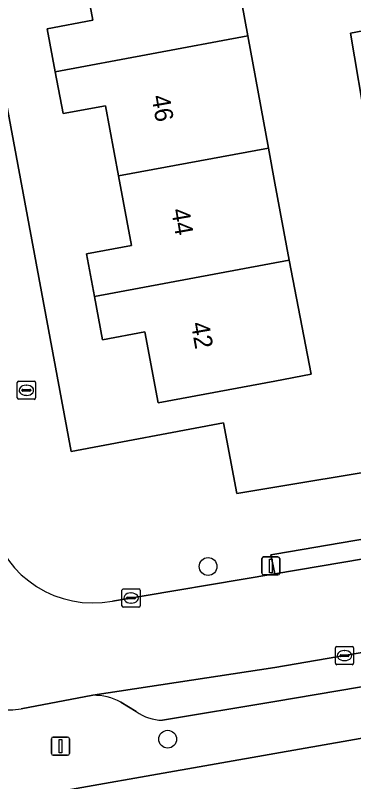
# Model space of a CAD drawing. Extents: x 162879 to 165540, y 384011 to 385181.
# Drawn here: x 163985.71 to 164004.33, y 384591.11 to 384633.33 of the extents above; entities that cross this region are included whole.
import ezdxf

# ---------------------------------------------------------------- set-up
doc = ezdxf.new("R2010")
doc.units = 0
for name, color, linetype in [('IMGEO_Boom', 7, 'Continuous'), ('IMGEO_Brandkraan', 7, 'Continuous'), ('IMGEO_Erf', 7, 'Continuous'), ('IMGEO_Kolk', 7, 'Continuous'), ('IMGEO_Lichtmast', 7, 'Continuous'), ('IMGEO_Pand', 7, 'Continuous'), ('IMGEO_Pand_nummerreeks', 7, 'Continuous'), ('IMGEO_Parkeervlak_open', 7, 'Continuous'), ('IMGEO_Rijbaan_lokaal_open', 7, 'Continuous'), ('IMGEO_Voetpad_open', 7, 'Continuous')]:
    doc.layers.add(name, color=color, linetype=linetype)

msp = doc.modelspace()

# ---------------------------------------------------------------- linework, layer by layer
at = {"layer": 'IMGEO_Boom'}
for centre in [(163996.323, 384602.966), (163994.096, 384593.451)]:
    msp.add_circle(centre, 0.489, dxfattribs=at)
at = {"layer": 'IMGEO_Brandkraan'}
for p, q in [((163985.821, 384612.25), (163985.821, 384613.102)), ((163985.896, 384613.176), (163986.748, 384613.176)), ((163986.822, 384613.102), (163986.822, 384612.25)), ((163986.08, 384612.67), (163986.08, 384612.682)), ((163986.518, 384612.633), (163986.12, 384612.633)), ((163986.123, 384612.719), (163986.521, 384612.719)), ((163986.309, 384612.956), (163986.334, 384612.956)), ((163986.564, 384612.682), (163986.564, 384612.67)), ((163986.748, 384612.176), (163985.896, 384612.176)), ((163986.332, 384612.396), (163986.307, 384612.396))]:
    msp.add_line(p, q, dxfattribs=at)
for points in [[(163985.821, 384612.25), (163985.821, 384613.102)], [(163985.896, 384613.176), (163986.748, 384613.176)], [(163986.822, 384613.102), (163986.822, 384612.25)], [(163986.748, 384612.176), (163985.896, 384612.176)]]:
    msp.add_lwpolyline(points, dxfattribs=at)
for centre, radius, start, end in [((163985.898, 384613.1), 0.0765, 91.552, 178.448), ((163985.898, 384613.1), 0.0765, 91.552, 178.448), ((163986.746, 384613.1), 0.0765, 1.552, 88.448), ((163986.746, 384613.1), 0.0765, 1.552, 88.448), ((163986.12, 384612.679), 0.0403, 85.8775, 175.7526), ((163986.117, 384612.669), 0.0366, 178.938, 274.7102), ((163986.521, 384612.676), 0.043, 264.8664, 352.4533), ((163986.525, 384612.681), 0.0386, 1.7309, 96.639), ((163985.898, 384612.252), 0.0765, 181.552, 268.448), ((163985.898, 384612.252), 0.0765, 181.552, 268.448), ((163986.746, 384612.252), 0.0765, 271.552, 358.448), ((163986.746, 384612.252), 0.0765, 271.552, 358.448)]:
    msp.add_arc(centre, radius, start, end, dxfattribs=at)
for centre, major_axis, ratio, start_param, end_param in [((163986.308, 384612.676), (-0.387, 0.002), 0.722429, 4.712389, 7.853982), ((163986.333, 384612.676), (-0.39, 0.002), 0.717154, 1.570796, 4.712389)]:
    msp.add_ellipse(centre, major_axis=major_axis, ratio=ratio, start_param=start_param, end_param=end_param, dxfattribs=at)
at = {"layer": 'IMGEO_Erf'}
for points in [[(163997.354, 384638.524), (163998.512, 384632.201), (163999.645, 384626.021), (164000, 384624.081), (164000.776, 384619.843), (164002.004, 384613.558), (164000, 384613.185), (163993.573, 384611.987), (163992.846, 384615.891), (163990.513, 384615.456), (163990.068, 384617.843), (163989.632, 384620.185), (163992.114, 384620.647), (163991.4, 384624.482), (163990.679, 384628.352), (163988.342, 384627.917), (163987.913, 384630.22), (163987.471, 384632.595), (163989.973, 384633.061), (163989.238, 384637.01)], [(163983.81, 384635.999), (163988.786, 384609.306), (163997.175, 384610.88), (163997.907, 384606.987), (164000, 384607.336), (164010.82, 384609.139)], [(164005.057, 384627.031), (164004.165, 384632.355), (164006.783, 384632.844)], [(164044.161, 384600.433), (164000, 384592.662), (163982.893, 384589.652)]]:
    msp.add_lwpolyline(points, dxfattribs=at)
at = {"layer": 'IMGEO_Kolk'}
for p, q in [((163991.582, 384600.802), (163991.582, 384601.654)), ((163991.657, 384601.728), (163992.509, 384601.728)), ((163992.583, 384601.654), (163992.583, 384600.802)), ((163991.841, 384601.222), (163991.841, 384601.234)), ((163991.884, 384601.271), (163992.282, 384601.271)), ((163992.07, 384601.508), (163992.095, 384601.508)), ((163992.325, 384601.234), (163992.325, 384601.222)), ((163992.279, 384601.185), (163991.881, 384601.185)), ((163992.093, 384600.948), (163992.068, 384600.948)), ((163992.509, 384600.728), (163991.657, 384600.728)), ((164003.332, 384597.632), (164003.332, 384598.484)), ((164003.407, 384598.558), (164004.259, 384598.558)), ((164003.82, 384598.338), (164003.845, 384598.338)), ((164004.333, 384598.484), (164004.333, 384597.632)), ((164003.591, 384598.052), (164003.591, 384598.064)), ((164004.029, 384598.015), (164003.631, 384598.015)), ((164003.634, 384598.101), (164004.032, 384598.101)), ((164004.075, 384598.064), (164004.075, 384598.052)), ((164004.259, 384597.558), (164003.407, 384597.558)), ((164003.843, 384597.778), (164003.818, 384597.778))]:
    msp.add_line(p, q, dxfattribs=at)
for points in [[(163991.582, 384600.802), (163991.582, 384601.654)], [(163991.657, 384601.728), (163992.509, 384601.728)], [(163992.583, 384601.654), (163992.583, 384600.802)], [(163992.509, 384600.728), (163991.657, 384600.728)], [(164003.332, 384597.632), (164003.332, 384598.484)], [(164003.407, 384598.558), (164004.259, 384598.558)], [(164004.333, 384598.484), (164004.333, 384597.632)], [(164004.259, 384597.558), (164003.407, 384597.558)]]:
    msp.add_lwpolyline(points, dxfattribs=at)
for centre, radius, start, end in [((163991.659, 384601.652), 0.0765, 91.552, 178.448), ((163991.659, 384601.652), 0.0765, 91.552, 178.448), ((163992.507, 384601.652), 0.0765, 1.552, 88.448), ((163992.507, 384601.652), 0.0765, 1.552, 88.448), ((163991.881, 384601.231), 0.0403, 85.8775, 175.7526), ((163991.878, 384601.221), 0.0366, 178.938, 274.7102), ((163992.282, 384601.228), 0.043, 264.8664, 352.4533), ((163992.286, 384601.233), 0.0386, 1.7309, 96.639), ((163991.659, 384600.804), 0.0765, 181.552, 268.448), ((163991.659, 384600.804), 0.0765, 181.552, 268.448), ((163992.507, 384600.804), 0.0765, 271.552, 358.448), ((163992.507, 384600.804), 0.0765, 271.552, 358.448), ((164003.409, 384598.482), 0.0765, 91.552, 178.448), ((164003.409, 384598.482), 0.0765, 91.552, 178.448), ((164004.257, 384598.482), 0.0765, 1.552, 88.448), ((164004.257, 384598.482), 0.0765, 1.552, 88.448), ((164003.631, 384598.061), 0.0403, 85.8775, 175.7526), ((164003.628, 384598.051), 0.0366, 178.938, 274.7102), ((164004.032, 384598.058), 0.043, 264.8664, 352.4533), ((164004.036, 384598.063), 0.0386, 1.7309, 96.639), ((164003.409, 384597.634), 0.0765, 181.552, 268.448), ((164003.409, 384597.634), 0.0765, 181.552, 268.448), ((164004.257, 384597.634), 0.0765, 271.552, 358.448), ((164004.257, 384597.634), 0.0765, 271.552, 358.448)]:
    msp.add_arc(centre, radius, start, end, dxfattribs=at)
for centre, major_axis, ratio, start_param, end_param in [((163992.069, 384601.228), (-0.387, 0.002), 0.722429, 4.712389, 7.853982), ((163992.094, 384601.228), (-0.39, 0.002), 0.717154, 1.570796, 4.712389), ((164003.819, 384598.058), (-0.387, 0.002), 0.722429, 4.712389, 7.853982), ((164003.844, 384598.058), (-0.39, 0.002), 0.717154, 1.570796, 4.712389)]:
    msp.add_ellipse(centre, major_axis=major_axis, ratio=ratio, start_param=start_param, end_param=end_param, dxfattribs=at)
at = {"layer": 'IMGEO_Lichtmast'}
for p, q in [((163999.279, 384602.598), (163999.279, 384603.398)), ((163999.279, 384603.398), (163999.279, 384602.598)), ((163999.379, 384603.498), (164000.169, 384603.498)), ((164000.169, 384603.498), (163999.379, 384603.498)), ((164000.269, 384603.398), (164000.269, 384602.598)), ((164000.269, 384602.598), (164000.269, 384603.398)), ((164000.169, 384602.498), (163999.379, 384602.498)), ((163999.379, 384602.498), (164000.169, 384602.498)), ((163987.7, 384592.667), (163987.7, 384593.467)), ((163987.7, 384593.467), (163987.7, 384592.667)), ((163987.8, 384593.567), (163988.59, 384593.567)), ((163988.59, 384593.567), (163987.8, 384593.567)), ((163988.69, 384593.467), (163988.69, 384592.667)), ((163988.69, 384592.667), (163988.69, 384593.467)), ((163988.59, 384592.567), (163987.8, 384592.567)), ((163987.8, 384592.567), (163988.59, 384592.567))]:
    msp.add_line(p, q, dxfattribs=at)
for points in [[(163999.699, 384603.373), (163999.849, 384603.373), (163999.849, 384602.623), (163999.699, 384602.623), (163999.699, 384603.373)], [(163988.12, 384593.442), (163988.27, 384593.442), (163988.27, 384592.692), (163988.12, 384592.692), (163988.12, 384593.442)]]:
    msp.add_lwpolyline(points, dxfattribs=at)
for centre, start, end in [((163999.379, 384603.398), 90, 180), ((163999.379, 384603.398), 90, 180), ((164000.169, 384603.398), 0, 90), ((164000.169, 384603.398), 360, 90), ((163999.379, 384602.598), 180, 270), ((163999.379, 384602.598), 180, 270), ((164000.169, 384602.598), 270, 0), ((164000.169, 384602.598), 270, 0), ((163987.8, 384593.467), 90, 180), ((163987.8, 384593.467), 90, 180), ((163988.59, 384593.467), 0, 90), ((163988.59, 384593.467), 360, 90), ((163987.8, 384592.667), 180, 270), ((163987.8, 384592.667), 180, 270), ((163988.59, 384592.667), 270, 0), ((163988.59, 384592.667), 270, 0)]:
    msp.add_arc(centre, 0.1, start, end, dxfattribs=at)
at = {"layer": 'IMGEO_Pand'}
for points in [[(163987.913, 384630.22), (163998.512, 384632.201), (163997.354, 384638.524), (163994.178, 384637.93), (163989.238, 384637.01), (163989.973, 384633.061), (163987.471, 384632.595)], [(164006.783, 384632.844), (164004.165, 384632.355), (164005.057, 384627.031), (164007.675, 384627.52)], [(163987.913, 384630.22), (163988.342, 384627.917), (163990.679, 384628.352), (163991.4, 384624.482), (163999.645, 384626.021), (163998.512, 384632.201)], [(163990.068, 384617.843), (164000.776, 384619.843), (164000, 384624.081), (163999.645, 384626.021), (163991.4, 384624.482), (163992.114, 384620.647), (163989.632, 384620.185)], [(163990.068, 384617.843), (163990.513, 384615.456), (163992.846, 384615.891), (163993.573, 384611.987), (164000, 384613.185), (164002.004, 384613.558), (164000.776, 384619.843)]]:
    msp.add_lwpolyline(points, close=True, dxfattribs=at)
at = {"layer": 'IMGEO_Parkeervlak_open'}
for points in [[(164034.707, 384602.077), (164035.257, 384602.925), (164036.154, 384603.621), (164000, 384597.401), (163989.978, 384595.869)], [(163993.815, 384594.499), (164000, 384595.532), (164033.471, 384601.206)], [(163991.519, 384595.484), (163992.362, 384594.977)]]:
    msp.add_lwpolyline(points, dxfattribs=at)
for centre, radius, start, end in [((163990.031, 384592.804), 3.066, 60.9586, 90.9864), ((163993.838, 384597.015), 2.516, 234.0933, 269.4869)]:
    msp.add_arc(centre, radius, start, end, dxfattribs=at)
at = {"layer": 'IMGEO_Rijbaan_lokaal_open'}
for points in [[(164057.718, 384578.375), (164057.53, 384579.354), (164057.213, 384581.187), (164051.994, 384611.372), (164035.604, 384608.597), (164027.212, 384607.172), (164000, 384602.559), (163991.059, 384601.055)], [(163986.039, 384595.124), (163989.978, 384595.869), (164000, 384597.401), (164036.154, 384603.621), (164042.286, 384604.676)]]:
    msp.add_lwpolyline(points, dxfattribs=at)
for centre, radius, start, end in [((163989.994, 384606.742), 5.786, 194.3922, 280.6109), ((163985.331, 384600.002), 4.93, 193.9025, 278.2565)]:
    msp.add_arc(centre, radius, start, end, dxfattribs=at)
at = {"layer": 'IMGEO_Voetpad_open'}
for points in [[(164031.262, 384616.615), (164026.486, 384615.782), (164027.129, 384611.857), (164012.399, 384609.402), (164010.82, 384609.139), (164000, 384607.336), (163997.907, 384606.987), (163997.175, 384610.88), (163988.786, 384609.306), (163983.81, 384635.999), (163983.521, 384637.552), (163974.017, 384688.533)], [(163991.059, 384601.055), (164000, 384602.559), (163999.784, 384603.61), (164000, 384603.647), (164027.057, 384608.274), (164027.212, 384607.172), (164035.604, 384608.597)], [(164033.471, 384601.206), (164000, 384595.532), (163993.815, 384594.499)], [(163982.893, 384589.652), (164000, 384592.662), (164044.161, 384600.433)], [(163989.978, 384595.869), (163986.039, 384595.124)], [(163992.362, 384594.977), (163991.519, 384595.484)]]:
    msp.add_lwpolyline(points, dxfattribs=at)
msp.add_lwpolyline([(164000, 384602.559), (164027.212, 384607.172), (164027.057, 384608.274), (164000, 384603.647), (163999.784, 384603.61)], close=True, dxfattribs=at)
for centre, radius, start, end in [((163989.994, 384606.742), 5.786, 194.3922, 280.6109), ((163985.331, 384600.002), 4.93, 193.9025, 278.2565), ((163990.031, 384592.804), 3.066, 60.9586, 90.9864), ((163993.838, 384597.015), 2.516, 234.0933, 269.4869)]:
    msp.add_arc(centre, radius, start, end, dxfattribs=at)

# ---------------------------------------------------------------- texts
at = {"layer": 'IMGEO_Pand_nummerreeks'}
for s, p in [('46', (163993.205, 384628.87)), ('44', (163994.289, 384622.615)), ('42', (163995.373, 384616.362))]:
    msp.add_text(s, height=1, rotation=279.8284, dxfattribs=at).set_placement(p)

doc.saveas('drawing.dxf')
